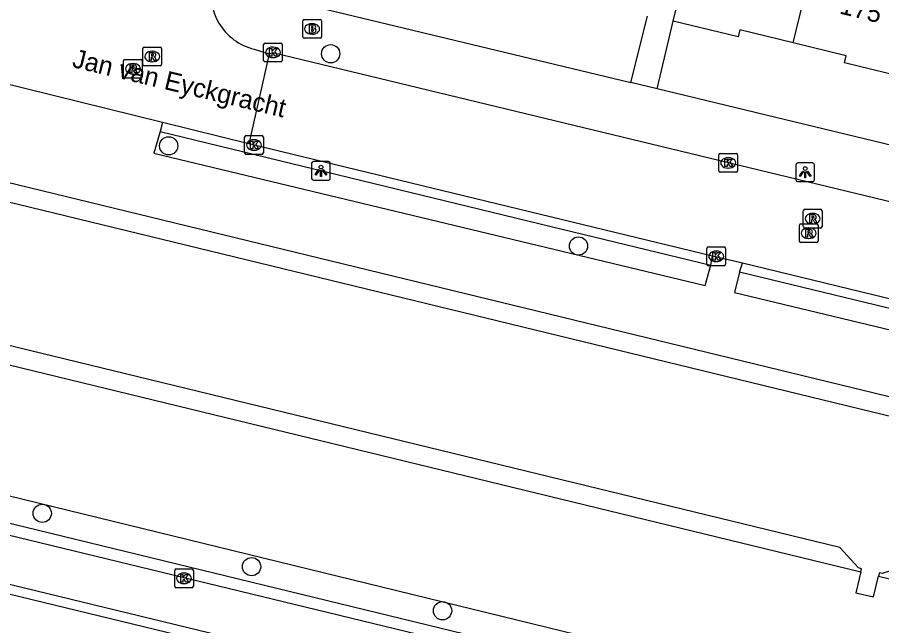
# Model space of a CAD drawing. Extents: x 162812 to 163818, y 381639 to 382470.
# Drawn here: x 163661.98 to 163708.26, y 382213.55 to 382246.1 of the extents above; entities that cross this region are included whole.
import ezdxf

# ---------------------------------------------------------------- set-up
doc = ezdxf.new("R2010")
doc.units = 0
for name, color, linetype in [('IMGEO_Boom', 7, 'Continuous'), ('IMGEO_Brandkraan', 7, 'Continuous'), ('IMGEO_Groenvoorziening', 7, 'Continuous'), ('IMGEO_Haag', 7, 'Continuous'), ('IMGEO_Kolk', 7, 'Continuous'), ('IMGEO_Lichtpunt', 7, 'Continuous'), ('IMGEO_Openbare_ruimte_label', 7, 'Continuous'), ('IMGEO_Pand', 7, 'Continuous'), ('IMGEO_Pand_nummerreeks', 7, 'Continuous'), ('IMGEO_Rijbaan_lokaal_gesloten', 7, 'Continuous'), ('IMGEO_Rijbaan_lokaal_open', 7, 'Continuous'), ('IMGEO_Rioolput', 7, 'Continuous'), ('IMGEO_Voetpad_open', 7, 'Continuous'), ('IMGEO_Waterloop', 7, 'Continuous')]:
    doc.layers.add(name, color=color, linetype=linetype)

msp = doc.modelspace()

# ---------------------------------------------------------------- linework, layer by layer
at = {"layer": 'IMGEO_Boom'}
for centre in [(163678.76, 382244.145), (163670.086, 382239.221), (163692.027, 382233.863), (163663.319, 382219.564), (163674.525, 382216.711), (163684.75, 382214.353)]:
    msp.add_circle(centre, 0.489, dxfattribs=at)
at = {"layer": 'IMGEO_Brandkraan'}
for p, q in [((163677.265, 382245.046), (163677.265, 382245.898)), ((163677.34, 382245.972), (163678.192, 382245.972)), ((163677.753, 382245.752), (163677.778, 382245.752)), ((163678.266, 382245.898), (163678.266, 382245.046)), ((163677.776, 382245.192), (163677.751, 382245.192)), ((163678.192, 382244.972), (163677.34, 382244.972))]:
    msp.add_line(p, q, dxfattribs=at)
for points in [[(163677.265, 382245.046), (163677.265, 382245.898)], [(163677.34, 382245.972), (163678.192, 382245.972)], [(163677.613, 382245.672), (163677.613, 382245.272), (163677.826, 382245.272)], [(163677.844, 382245.672), (163677.613, 382245.672)], [(163677.792, 382245.591), (163677.738, 382245.591), (163677.738, 382245.515)], [(163678.266, 382245.898), (163678.266, 382245.046)], [(163677.738, 382245.515), (163677.791, 382245.515)], [(163677.8, 382245.439), (163677.738, 382245.439), (163677.738, 382245.358)], [(163677.738, 382245.358), (163677.8, 382245.358)], [(163678.192, 382244.972), (163677.34, 382244.972)]]:
    msp.add_lwpolyline(points, dxfattribs=at)
for centre, radius, start, end in [((163677.342, 382245.896), 0.0765, 91.552, 178.448), ((163677.342, 382245.896), 0.0765, 91.552, 178.448), ((163677.793, 382245.553), 0.0379, 267.8285, 90.9355), ((163677.848, 382245.527), 0.145, 59.4692, 91.5367), ((163677.873, 382245.574), 0.0922, 285.5137, 58.1501), ((163678.19, 382245.896), 0.0765, 1.552, 88.448), ((163678.19, 382245.896), 0.0765, 1.552, 88.448), ((163677.801, 382245.398), 0.0404, 269.8759, 90.5077), ((163677.832, 382245.523), 0.251, 268.6676, 293.5347), ((163677.878, 382245.382), 0.105, 301.3115, 78.989), ((163677.342, 382245.048), 0.0765, 181.552, 268.448), ((163677.342, 382245.048), 0.0765, 181.552, 268.448), ((163678.19, 382245.048), 0.0765, 271.552, 358.448), ((163678.19, 382245.048), 0.0765, 271.552, 358.448)]:
    msp.add_arc(centre, radius, start, end, dxfattribs=at)
for centre, major_axis, ratio, start_param, end_param in [((163677.752, 382245.472), (-0.387, 0.002), 0.722429, 4.712389, 7.853982), ((163677.777, 382245.472), (-0.39, 0.002), 0.717154, 1.570796, 4.712389)]:
    msp.add_ellipse(centre, major_axis=major_axis, ratio=ratio, start_param=start_param, end_param=end_param, dxfattribs=at)
at = {"layer": 'IMGEO_Groenvoorziening'}
for points in [[(163754.822, 382214.356), (163737.29, 382217.945), (163735.758, 382219.218), (163605.062, 382250.972), (163534.615, 382268.088)], [(163532.411, 382258.886), (163572.981, 382249.028), (163707.145, 382216.427)], [(163753.177, 382197.38), (163753.314, 382198.091), (163715.535, 382207.31), (163713.011, 382207.926), (163703.089, 382210.347), (163699.164, 382211.305), (163657.455, 382221.482), (163640.982, 382226.025), (163634.005, 382227.697), (163594.965, 382237.167), (163584.824, 382239.627), (163579.42, 382240.924), (163541.473, 382250), (163535.203, 382251.5)], [(163669.635, 382239.983), (163669.287, 382238.837), (163698.811, 382231.759), (163699.119, 382232.837)], [(163700.653, 382232.465), (163700.386, 382231.381), (163719.426, 382226.816), (163719.666, 382227.857)], [(163708.092, 382216.197), (163741.654, 382208.042), (163744.834, 382208.206), (163752.797, 382205.704), (163754.54, 382207.374), (163754.831, 382208.556), (163755.3, 382210.464), (163755.671, 382211.974), (163754.822, 382214.356)]]:
    msp.add_lwpolyline(points, dxfattribs=at)
at = {"layer": 'IMGEO_Haag'}
for points in [[(163669.753, 382240.472), (163669.635, 382239.983)], [(163669.635, 382239.983), (163690.564, 382234.91), (163699.119, 382232.837)], [(163699.119, 382232.837), (163699.21, 382233.324)], [(163700.653, 382232.465), (163700.811, 382232.937)], [(163719.666, 382227.857), (163700.653, 382232.465)], [(163711.141, 382206.665), (163711.259, 382207.263), (163698.681, 382210.001), (163649.686, 382221.909), (163649.55, 382221.295)]]:
    msp.add_lwpolyline(points, dxfattribs=at)
at = {"layer": 'IMGEO_Kolk'}
for p, q in [((163675.246, 382244.719), (163676.098, 382244.719)), ((163675.171, 382243.793), (163675.171, 382244.645)), ((163675.659, 382244.499), (163675.684, 382244.499)), ((163676.172, 382244.645), (163676.172, 382243.793)), ((163675.682, 382243.939), (163675.657, 382243.939)), ((163676.098, 382243.719), (163675.246, 382243.719)), ((163674.155, 382238.839), (163674.155, 382239.691)), ((163674.23, 382239.765), (163675.082, 382239.765)), ((163675.156, 382239.691), (163675.156, 382238.839)), ((163674.643, 382239.545), (163674.668, 382239.545)), ((163675.082, 382238.765), (163674.23, 382238.765)), ((163674.666, 382238.985), (163674.641, 382238.985)), ((163699.543, 382237.882), (163699.543, 382238.734)), ((163699.618, 382238.808), (163700.47, 382238.808)), ((163700.544, 382238.734), (163700.544, 382237.882)), ((163700.031, 382238.588), (163700.056, 382238.588)), ((163700.47, 382237.808), (163699.618, 382237.808)), ((163700.054, 382238.028), (163700.029, 382238.028)), ((163698.902, 382232.884), (163698.902, 382233.736)), ((163698.977, 382233.81), (163699.829, 382233.81)), ((163699.39, 382233.59), (163699.415, 382233.59)), ((163699.903, 382233.736), (163699.903, 382232.884)), ((163699.829, 382232.81), (163698.977, 382232.81)), ((163699.413, 382233.03), (163699.388, 382233.03)), ((163670.409, 382215.661), (163670.409, 382216.513)), ((163670.484, 382216.587), (163671.336, 382216.587)), ((163671.41, 382216.513), (163671.41, 382215.661)), ((163670.897, 382216.367), (163670.922, 382216.367)), ((163671.336, 382215.587), (163670.484, 382215.587)), ((163670.92, 382215.807), (163670.895, 382215.807))]:
    msp.add_line(p, q, dxfattribs=at)
for points in [[(163675.246, 382244.719), (163676.098, 382244.719)], [(163675.171, 382243.793), (163675.171, 382244.645)], [(163675.492, 382244.419), (163675.615, 382244.419), (163675.615, 382244.268), (163675.745, 382244.419), (163675.909, 382244.419), (163675.763, 382244.268), (163675.916, 382244.019), (163675.764, 382244.019), (163675.679, 382244.183), (163675.615, 382244.116), (163675.615, 382244.019), (163675.492, 382244.019), (163675.492, 382244.419)], [(163676.172, 382244.645), (163676.172, 382243.793)], [(163676.098, 382243.719), (163675.246, 382243.719)], [(163674.155, 382238.839), (163674.155, 382239.691)], [(163674.23, 382239.765), (163675.082, 382239.765)], [(163675.156, 382239.691), (163675.156, 382238.839)], [(163674.476, 382239.465), (163674.599, 382239.465), (163674.599, 382239.314), (163674.729, 382239.465), (163674.893, 382239.465), (163674.747, 382239.314), (163674.9, 382239.065), (163674.748, 382239.065), (163674.663, 382239.229), (163674.599, 382239.162), (163674.599, 382239.065), (163674.476, 382239.065), (163674.476, 382239.465)], [(163675.082, 382238.765), (163674.23, 382238.765)], [(163699.543, 382237.882), (163699.543, 382238.734)], [(163699.618, 382238.808), (163700.47, 382238.808)], [(163700.544, 382238.734), (163700.544, 382237.882)], [(163699.864, 382238.508), (163699.987, 382238.508), (163699.987, 382238.357), (163700.117, 382238.508), (163700.281, 382238.508), (163700.135, 382238.357), (163700.288, 382238.108), (163700.136, 382238.108), (163700.051, 382238.272), (163699.987, 382238.205), (163699.987, 382238.108), (163699.864, 382238.108), (163699.864, 382238.508)], [(163700.47, 382237.808), (163699.618, 382237.808)], [(163698.902, 382232.884), (163698.902, 382233.736)], [(163698.977, 382233.81), (163699.829, 382233.81)], [(163699.903, 382233.736), (163699.903, 382232.884)], [(163699.223, 382233.51), (163699.346, 382233.51), (163699.346, 382233.359), (163699.476, 382233.51), (163699.64, 382233.51), (163699.494, 382233.359), (163699.647, 382233.11), (163699.495, 382233.11), (163699.41, 382233.274), (163699.346, 382233.207), (163699.346, 382233.11), (163699.223, 382233.11), (163699.223, 382233.51)], [(163699.829, 382232.81), (163698.977, 382232.81)], [(163670.409, 382215.661), (163670.409, 382216.513)], [(163670.484, 382216.587), (163671.336, 382216.587)], [(163671.41, 382216.513), (163671.41, 382215.661)], [(163670.73, 382216.287), (163670.853, 382216.287), (163670.853, 382216.136), (163670.983, 382216.287), (163671.147, 382216.287), (163671.001, 382216.136), (163671.154, 382215.887), (163671.002, 382215.887), (163670.917, 382216.051), (163670.853, 382215.984), (163670.853, 382215.887), (163670.73, 382215.887), (163670.73, 382216.287)], [(163671.336, 382215.587), (163670.484, 382215.587)]]:
    msp.add_lwpolyline(points, dxfattribs=at)
for centre, start, end in [((163675.248, 382244.643), 91.552, 178.448), ((163675.248, 382244.643), 91.552, 178.448), ((163676.096, 382244.643), 1.552, 88.448), ((163676.096, 382244.643), 1.552, 88.448), ((163675.248, 382243.795), 181.552, 268.448), ((163675.248, 382243.795), 181.552, 268.448), ((163676.096, 382243.795), 271.552, 358.448), ((163676.096, 382243.795), 271.552, 358.448), ((163674.232, 382239.689), 91.552, 178.448), ((163674.232, 382239.689), 91.552, 178.448), ((163675.08, 382239.689), 1.552, 88.448), ((163675.08, 382239.689), 1.552, 88.448), ((163674.232, 382238.841), 181.552, 268.448), ((163674.232, 382238.841), 181.552, 268.448), ((163675.08, 382238.841), 271.552, 358.448), ((163675.08, 382238.841), 271.552, 358.448), ((163699.62, 382238.732), 91.552, 178.448), ((163699.62, 382238.732), 91.552, 178.448), ((163700.468, 382238.732), 1.552, 88.448), ((163700.468, 382238.732), 1.552, 88.448), ((163699.62, 382237.884), 181.552, 268.448), ((163699.62, 382237.884), 181.552, 268.448), ((163700.468, 382237.884), 271.552, 358.448), ((163700.468, 382237.884), 271.552, 358.448), ((163698.979, 382233.734), 91.552, 178.448), ((163698.979, 382233.734), 91.552, 178.448), ((163699.827, 382233.734), 1.552, 88.448), ((163699.827, 382233.734), 1.552, 88.448), ((163698.979, 382232.886), 181.552, 268.448), ((163698.979, 382232.886), 181.552, 268.448), ((163699.827, 382232.886), 271.552, 358.448), ((163699.827, 382232.886), 271.552, 358.448), ((163670.486, 382216.511), 91.552, 178.448), ((163670.486, 382216.511), 91.552, 178.448), ((163671.334, 382216.511), 1.552, 88.448), ((163671.334, 382216.511), 1.552, 88.448), ((163670.486, 382215.663), 181.552, 268.448), ((163670.486, 382215.663), 181.552, 268.448), ((163671.334, 382215.663), 271.552, 358.448), ((163671.334, 382215.663), 271.552, 358.448)]:
    msp.add_arc(centre, 0.0765, start, end, dxfattribs=at)
for centre, major_axis, ratio, start_param, end_param in [((163675.658, 382244.219), (-0.387, 0.002), 0.722429, 4.712389, 7.853982), ((163675.683, 382244.219), (-0.39, 0.002), 0.717154, 1.570796, 4.712389), ((163674.642, 382239.265), (-0.387, 0.002), 0.722429, 4.712389, 7.853982), ((163674.667, 382239.265), (-0.39, 0.002), 0.717154, 1.570796, 4.712389), ((163700.03, 382238.308), (-0.387, 0.002), 0.722429, 4.712389, 7.853982), ((163700.055, 382238.308), (-0.39, 0.002), 0.717154, 1.570796, 4.712389), ((163699.389, 382233.31), (-0.387, 0.002), 0.722429, 4.712389, 7.853982), ((163699.414, 382233.31), (-0.39, 0.002), 0.717154, 1.570796, 4.712389), ((163670.896, 382216.087), (-0.387, 0.002), 0.722429, 4.712389, 7.853982), ((163670.921, 382216.087), (-0.39, 0.002), 0.717154, 1.570796, 4.712389)]:
    msp.add_ellipse(centre, major_axis=major_axis, ratio=ratio, start_param=start_param, end_param=end_param, dxfattribs=at)
at = {"layer": 'IMGEO_Lichtpunt'}
for p, q in [((163677.743, 382238.286), (163677.743, 382237.479)), ((163677.743, 382238.286), (163677.743, 382237.479)), ((163678.645, 382238.381), (163677.837, 382238.381)), ((163678.645, 382238.381), (163677.837, 382238.381)), ((163678.739, 382237.479), (163678.739, 382238.286)), ((163678.739, 382237.479), (163678.739, 382238.286)), ((163703.667, 382238.208), (163703.667, 382237.401)), ((163703.667, 382238.208), (163703.667, 382237.401)), ((163704.569, 382238.303), (163703.761, 382238.303)), ((163704.569, 382238.303), (163703.761, 382238.303)), ((163704.663, 382237.401), (163704.663, 382238.208)), ((163704.663, 382237.401), (163704.663, 382238.208)), ((163677.837, 382237.385), (163678.645, 382237.385)), ((163677.837, 382237.385), (163678.645, 382237.385)), ((163703.761, 382237.307), (163704.569, 382237.307)), ((163703.761, 382237.307), (163704.569, 382237.307))]:
    msp.add_line(p, q, dxfattribs=at)
for points in [[(163678.117, 382237.95), (163678.156, 382237.922), (163677.968, 382237.66), (163677.93, 382237.687), (163678.117, 382237.95)], [(163678.219, 382237.902), (163678.266, 382237.902), (163678.266, 382237.58), (163678.219, 382237.58), (163678.219, 382237.902)], [(163678.329, 382237.922), (163678.367, 382237.949), (163678.554, 382237.687), (163678.515, 382237.659), (163678.329, 382237.922)], [(163704.041, 382237.872), (163704.08, 382237.844), (163703.892, 382237.582), (163703.854, 382237.609), (163704.041, 382237.872)], [(163704.143, 382237.824), (163704.19, 382237.824), (163704.19, 382237.502), (163704.143, 382237.502), (163704.143, 382237.824)], [(163704.253, 382237.844), (163704.291, 382237.871), (163704.478, 382237.609), (163704.439, 382237.581), (163704.253, 382237.844)]]:
    msp.add_lwpolyline(points, dxfattribs=at)
for centre in [(163678.242, 382238.084), (163704.166, 382238.006)]:
    msp.add_circle(centre, 0.0994, dxfattribs=at)
for centre, start, end in [((163677.837, 382238.286), 90, 180), ((163677.837, 382238.286), 90, 180), ((163678.645, 382238.286), 0, 90), ((163678.645, 382238.286), 0, 90), ((163703.761, 382238.208), 90, 180), ((163703.761, 382238.208), 90, 180), ((163704.569, 382238.208), 0, 90), ((163704.569, 382238.208), 0, 90), ((163677.837, 382237.479), 180, 270), ((163677.837, 382237.479), 180, 270), ((163678.645, 382237.479), 270, 0), ((163678.645, 382237.479), 270, 360), ((163703.761, 382237.401), 180, 270), ((163703.761, 382237.401), 180, 270), ((163704.569, 382237.401), 270, 0), ((163704.569, 382237.401), 270, 360)]:
    msp.add_arc(centre, 0.0946, start, end, dxfattribs=at)
at = {"layer": 'IMGEO_Pand'}
for points in [[(163697.104, 382245.894), (163698.097, 382250), (163699.632, 382256.477)], [(163703.515, 382244.726), (163704.798, 382250), (163705.859, 382253.22), (163706.058, 382254.058)], [(163703.515, 382244.726), (163700.668, 382245.419), (163700.578, 382245.049), (163697.104, 382245.894)], [(163709.854, 382242.783), (163706.266, 382243.656), (163706.358, 382244.034), (163703.515, 382244.726)]]:
    msp.add_lwpolyline(points, dxfattribs=at)
at = {"layer": 'IMGEO_Rijbaan_lokaal_gesloten'}
for points in [[(163592.308, 382232.567), (163696.407, 382207.326), (163696.249, 382206.818), (163592.193, 382232.028), (163592.308, 382232.567)], [(163649.55, 382221.295), (163699.392, 382209.224)]]:
    msp.add_lwpolyline(points, dxfattribs=at)
at = {"layer": 'IMGEO_Rijbaan_lokaal_open'}
for points in [[(163669.753, 382240.472), (163649.074, 382245.565)], [(163674.663, 382244.389), (163675.473, 382244.15)], [(163675.473, 382244.15), (163675.672, 382244.219), (163721.414, 382233.169), (163760.794, 382223.572), (163771.008, 382221.082)], [(163675.473, 382244.15), (163674.38, 382239.333)], [(163674.38, 382239.333), (163669.753, 382240.472)], [(163699.21, 382233.324), (163674.38, 382239.333)], [(163700.811, 382232.937), (163699.21, 382233.324)], [(163719.762, 382228.351), (163700.811, 382232.937)]]:
    msp.add_lwpolyline(points, dxfattribs=at)
msp.add_arc((163675.394, 382247.351), 3.051, 165.5818, 256.1372, dxfattribs=at)
at = {"layer": 'IMGEO_Rioolput'}
for p, q in [((163668.707, 382243.572), (163668.707, 382244.424)), ((163668.782, 382244.498), (163669.634, 382244.498)), ((163669.195, 382244.278), (163669.22, 382244.278)), ((163669.708, 382244.424), (163669.708, 382243.572)), ((163667.673, 382242.915), (163667.673, 382243.767)), ((163667.748, 382243.841), (163668.6, 382243.841)), ((163668.674, 382243.767), (163668.674, 382242.915)), ((163668.161, 382243.621), (163668.186, 382243.621)), ((163669.634, 382243.498), (163668.782, 382243.498)), ((163669.218, 382243.718), (163669.193, 382243.718)), ((163668.6, 382242.841), (163667.748, 382242.841)), ((163668.184, 382243.061), (163668.159, 382243.061)), ((163704.065, 382234.899), (163704.065, 382235.751)), ((163704.14, 382235.825), (163704.992, 382235.825)), ((163704.553, 382235.605), (163704.578, 382235.605)), ((163705.066, 382235.751), (163705.066, 382234.899)), ((163703.853, 382234.124), (163703.853, 382234.976)), ((163703.928, 382235.05), (163704.78, 382235.05)), ((163704.576, 382235.045), (163704.551, 382235.045)), ((163704.854, 382234.976), (163704.854, 382234.124)), ((163704.992, 382234.825), (163704.14, 382234.825)), ((163704.341, 382234.83), (163704.366, 382234.83)), ((163704.78, 382234.05), (163703.928, 382234.05)), ((163704.364, 382234.27), (163704.339, 382234.27))]:
    msp.add_line(p, q, dxfattribs=at)
for points in [[(163668.707, 382243.572), (163668.707, 382244.424)], [(163668.782, 382244.498), (163669.634, 382244.498)], [(163669.296, 382244.196), (163669.044, 382244.198), (163669.044, 382243.798)], [(163669.708, 382244.424), (163669.708, 382243.572)], [(163667.673, 382242.915), (163667.673, 382243.767)], [(163667.748, 382243.841), (163668.6, 382243.841)], [(163668.674, 382243.767), (163668.674, 382242.915)], [(163669.044, 382243.798), (163669.168, 382243.798), (163669.168, 382243.96), (163669.179, 382243.96)], [(163669.222, 382244.117), (163669.168, 382244.117), (163669.168, 382244.036)], [(163669.168, 382244.036), (163669.22, 382244.036)], [(163669.226, 382243.931), (163669.297, 382243.798), (163669.437, 382243.798), (163669.372, 382243.924)], [(163668.262, 382243.539), (163668.01, 382243.541), (163668.01, 382243.141)], [(163668.01, 382243.141), (163668.134, 382243.141), (163668.134, 382243.303), (163668.145, 382243.303)], [(163668.188, 382243.46), (163668.134, 382243.46), (163668.134, 382243.379)], [(163668.134, 382243.379), (163668.186, 382243.379)], [(163668.192, 382243.274), (163668.263, 382243.141), (163668.403, 382243.141), (163668.338, 382243.267)], [(163669.634, 382243.498), (163668.782, 382243.498)], [(163668.6, 382242.841), (163667.748, 382242.841)], [(163704.065, 382234.899), (163704.065, 382235.751)], [(163704.14, 382235.825), (163704.992, 382235.825)], [(163704.654, 382235.523), (163704.402, 382235.525), (163704.402, 382235.125)], [(163704.58, 382235.444), (163704.526, 382235.444), (163704.526, 382235.363)], [(163705.066, 382235.751), (163705.066, 382234.899)], [(163703.853, 382234.124), (163703.853, 382234.976)], [(163703.928, 382235.05), (163704.78, 382235.05)], [(163704.402, 382235.125), (163704.526, 382235.125), (163704.526, 382235.287), (163704.537, 382235.287)], [(163704.526, 382235.363), (163704.578, 382235.363)], [(163704.584, 382235.258), (163704.655, 382235.125), (163704.795, 382235.125), (163704.73, 382235.251)], [(163704.854, 382234.976), (163704.854, 382234.124)], [(163704.992, 382234.825), (163704.14, 382234.825)], [(163704.442, 382234.748), (163704.19, 382234.75), (163704.19, 382234.35)], [(163704.19, 382234.35), (163704.314, 382234.35), (163704.314, 382234.512), (163704.325, 382234.512)], [(163704.368, 382234.669), (163704.314, 382234.669), (163704.314, 382234.588)], [(163704.314, 382234.588), (163704.366, 382234.588)], [(163704.372, 382234.483), (163704.443, 382234.35), (163704.583, 382234.35), (163704.518, 382234.476)], [(163704.78, 382234.05), (163703.928, 382234.05)]]:
    msp.add_lwpolyline(points, dxfattribs=at)
for centre, radius, start, end in [((163668.784, 382244.422), 0.0765, 91.552, 178.448), ((163668.784, 382244.422), 0.0765, 91.552, 178.448), ((163669.295, 382244.086), 0.109, 350.3612, 89.416), ((163669.632, 382244.422), 0.0765, 1.552, 88.448), ((163669.632, 382244.422), 0.0765, 1.552, 88.448), ((163667.75, 382243.765), 0.0765, 91.552, 178.448), ((163667.75, 382243.765), 0.0765, 91.552, 178.448), ((163668.598, 382243.765), 0.0765, 1.552, 88.448), ((163668.598, 382243.765), 0.0765, 1.552, 88.448), ((163669.178, 382243.907), 0.0533, 26.0293, 88.6989), ((163669.204, 382244.225), 0.19, 274.7715, 282.9687), ((163669.228, 382244.021), 0.0964, 77.0061, 93.1865), ((163669.242, 382244.078), 0.0378, 276.6634, 79.6772), ((163669.293, 382244.086), 0.112, 277.5842, 350.9817), ((163669.277, 382243.871), 0.108, 29.5134, 73.7905), ((163668.144, 382243.25), 0.0533, 26.0293, 88.6989), ((163668.17, 382243.568), 0.19, 274.7715, 282.9687), ((163668.194, 382243.364), 0.0964, 77.0061, 93.1865), ((163668.208, 382243.421), 0.0378, 276.6634, 79.6772), ((163668.261, 382243.429), 0.109, 350.3612, 89.416), ((163668.259, 382243.429), 0.112, 277.5842, 350.9817), ((163668.243, 382243.214), 0.108, 29.5134, 73.7905), ((163668.784, 382243.574), 0.0765, 181.552, 268.448), ((163668.784, 382243.574), 0.0765, 181.552, 268.448), ((163669.632, 382243.574), 0.0765, 271.552, 358.448), ((163669.632, 382243.574), 0.0765, 271.552, 358.448), ((163667.75, 382242.917), 0.0765, 181.552, 268.448), ((163667.75, 382242.917), 0.0765, 181.552, 268.448), ((163668.598, 382242.917), 0.0765, 271.552, 358.448), ((163668.598, 382242.917), 0.0765, 271.552, 358.448), ((163704.142, 382235.749), 0.0765, 91.552, 178.448), ((163704.142, 382235.749), 0.0765, 91.552, 178.448), ((163704.586, 382235.348), 0.0964, 77.0061, 93.1865), ((163704.6, 382235.405), 0.0378, 276.6634, 79.6772), ((163704.653, 382235.413), 0.109, 350.3612, 89.416), ((163704.99, 382235.749), 0.0765, 1.552, 88.448), ((163704.99, 382235.749), 0.0765, 1.552, 88.448), ((163703.93, 382234.974), 0.0765, 91.552, 178.448), ((163703.93, 382234.974), 0.0765, 91.552, 178.448), ((163704.536, 382235.234), 0.0533, 26.0293, 88.6989), ((163704.562, 382235.552), 0.19, 274.7715, 282.9687), ((163704.651, 382235.413), 0.112, 277.5842, 350.9817), ((163704.635, 382235.198), 0.108, 29.5134, 73.7905), ((163704.778, 382234.974), 0.0765, 1.552, 88.448), ((163704.778, 382234.974), 0.0765, 1.552, 88.448), ((163704.142, 382234.901), 0.0765, 181.552, 268.448), ((163704.142, 382234.901), 0.0765, 181.552, 268.448), ((163704.324, 382234.459), 0.0533, 26.0293, 88.6989), ((163704.35, 382234.777), 0.19, 274.7715, 282.9687), ((163704.374, 382234.573), 0.0964, 77.0061, 93.1865), ((163704.388, 382234.63), 0.0378, 276.6634, 79.6772), ((163704.441, 382234.638), 0.109, 350.3612, 89.416), ((163704.439, 382234.638), 0.112, 277.5842, 350.9817), ((163704.423, 382234.423), 0.108, 29.5134, 73.7905), ((163704.99, 382234.901), 0.0765, 271.552, 358.448), ((163704.99, 382234.901), 0.0765, 271.552, 358.448), ((163703.93, 382234.126), 0.0765, 181.552, 268.448), ((163703.93, 382234.126), 0.0765, 181.552, 268.448), ((163704.778, 382234.126), 0.0765, 271.552, 358.448), ((163704.778, 382234.126), 0.0765, 271.552, 358.448)]:
    msp.add_arc(centre, radius, start, end, dxfattribs=at)
for centre, major_axis, ratio, start_param, end_param in [((163669.194, 382243.998), (-0.387, 0.002), 0.722429, 4.712389, 7.853982), ((163669.219, 382243.998), (-0.39, 0.002), 0.717154, 1.570796, 4.712389), ((163668.16, 382243.341), (-0.387, 0.002), 0.722429, 4.712389, 7.853982), ((163668.185, 382243.341), (-0.39, 0.002), 0.717154, 1.570796, 4.712389), ((163704.552, 382235.325), (-0.387, 0.002), 0.722429, 4.712389, 7.853982), ((163704.577, 382235.325), (-0.39, 0.002), 0.717154, 1.570796, 4.712389), ((163704.34, 382234.55), (-0.387, 0.002), 0.722429, 4.712389, 7.853982), ((163704.365, 382234.55), (-0.39, 0.002), 0.717154, 1.570796, 4.712389)]:
    msp.add_ellipse(centre, major_axis=major_axis, ratio=ratio, start_param=start_param, end_param=end_param, dxfattribs=at)
at = {"layer": 'IMGEO_Voetpad_open'}
for points in [[(163674.173, 382247.584), (163694.838, 382242.6)], [(163694.838, 382242.6), (163695.715, 382246.156)], [(163696.236, 382242.263), (163697.104, 382245.894)], [(163696.236, 382242.263), (163694.838, 382242.6)], [(163753.279, 382228.506), (163696.236, 382242.263)]]:
    msp.add_lwpolyline(points, dxfattribs=at)
at = {"layer": 'IMGEO_Waterloop'}
for points in [[(163534.382, 382267.115), (163604.826, 382250), (163735.297, 382218.301), (163736.84, 382217.018), (163753.889, 382213.389), (163754.414, 382211.872), (163753.463, 382207.948), (163752.376, 382206.925), (163744.959, 382209.214), (163741.748, 382209.048), (163709.777, 382216.824), (163708.291, 382216.353), (163708.138, 382216.388), (163708.092, 382216.197)], [(163707.145, 382216.427), (163707.186, 382216.598), (163707.025, 382216.641), (163706.023, 382217.729), (163573.217, 382250), (163532.644, 382259.859)], [(163707.145, 382216.427), (163706.879, 382215.313), (163707.826, 382215.095), (163708.092, 382216.197)]]:
    msp.add_lwpolyline(points, dxfattribs=at)

# ---------------------------------------------------------------- texts
at = {"layer": 'IMGEO_Openbare_ruimte_label'}
msp.add_text('Jan van Eyckgracht', height=1, rotation=346.5332, dxfattribs=at).set_placement((163664.876, 382243.446))
at = {"layer": 'IMGEO_Pand_nummerreeks'}
msp.add_text('175', height=1, rotation=346.1688, dxfattribs=at).set_placement((163705.955, 382246.309))

doc.saveas('drawing.dxf')
